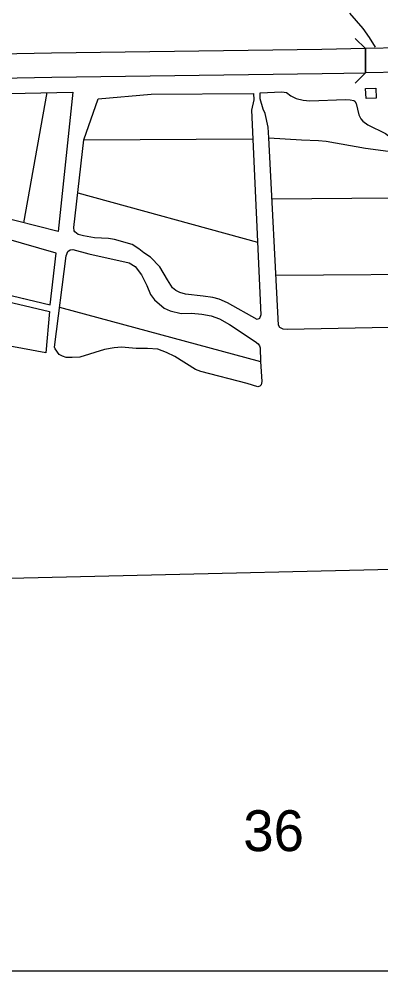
# Model space of a CAD drawing. Extents: x 1084508 to 1142749, y 1057638 to 1093403.
# Drawn here: x 1104795 to 1105969, y 1057640 to 1060730 of the extents above; entities that cross this region are included whole.
import ezdxf

# ---------------------------------------------------------------- set-up
doc = ezdxf.new("R2010")
doc.units = 0
for name, color, linetype in [('DSN_DRFT_Named-Boundary', 7, 'Continuous'), ('Level 10', 7, 'Continuous'), ('Level 35', 7, 'Continuous'), ('Level 37', 7, 'Continuous'), ('Level 5', 7, 'Continuous'), ('Level 56', 7, 'Continuous')]:
    doc.layers.add(name, color=color, linetype=linetype)

msp = doc.modelspace()

# ---------------------------------------------------------------- linework, layer by layer
at = {"layer": 'DSN_DRFT_Named-Boundary'}
msp.add_lwpolyline([(1084507.9, 1057640), (1142749.2, 1057640), (1142749.2, 1093403.4), (1084507.9, 1093403.4)], close=True, dxfattribs=at)
at = {"layer": 'Level 10'}
for p, q in [((1105919.4, 1060634.4), (1105919.4, 1060556)), ((1105919.4, 1060556), (1105919.4, 1060634.4))]:
    msp.add_line(p, q, dxfattribs=at)
for points in [[(1105919.4, 1060634.4), (1105777, 1060631.7), (1104899.7, 1060619.8), (1104278.3, 1060607.8), (1103569.6, 1060598.7), (1101396.1, 1060579.7), (1099728.2, 1060548.7), (1098074.7, 1060513.9)], [(1106035.3, 1060636.6), (1105919.4, 1060634.4)], [(1098075.5, 1060435.4), (1099729.8, 1060470.3), (1101397.2, 1060501.2), (1103570.4, 1060520.2), (1104279.5, 1060529.3), (1104901, 1060541.4), (1105778.3, 1060553.3), (1105919.4, 1060556)], [(1106035.3, 1060558.2), (1105919.4, 1060556)]]:
    msp.add_lwpolyline(points, dxfattribs=at)
at = {"layer": 'Level 35'}
for points in [[(1105951.9, 1060638.8), (1105932.4, 1060670.3), (1105912.1, 1060699.9), (1105868.6, 1060749.8)], [(1104710, 1060487.6), (1104969.3, 1060493.5), (1104922.2, 1060040.9), (1104715.8, 1060092.5), (1104631.7, 1060145.3)], [(1104810.2, 1060068.9), (1104885.9, 1060491.6)], [(1105605.2, 1060344.7), (1105603.2, 1060379.8), (1105593.2, 1060423.4), (1105587.3, 1060437.9), (1105577.4, 1060471.7), (1105577.3, 1060491.2), (1105647.8, 1060494.4), (1105663.3, 1060491.6), (1105676.5, 1060481.5), (1105694.2, 1060472.5), (1105716.4, 1060466.5), (1105738.4, 1060464.5), (1105854, 1060469), (1105869.4, 1060468.4), (1105881.5, 1060466), (1105884.7, 1060463.3), (1105888.8, 1060456), (1105897.8, 1060418.9), (1105904.3, 1060406), (1105910.9, 1060398.4), (1105927.1, 1060386.8), (1105984.1, 1060358.7), (1105993.8, 1060351.2), (1106030.9, 1060302.8)], [(1105051.2, 1060471.5), (1105223.1, 1060487), (1105555.4, 1060488.4), (1105556.6, 1060468.1), (1105548.8, 1060434.7), (1105579.8, 1059769.8), (1105575.2, 1059757.9), (1105567.2, 1059755.1), (1105471.1, 1059809.6), (1105444, 1059821), (1105423.7, 1059826.2), (1105392.7, 1059831.2), (1105334.7, 1059837.6), (1105316.3, 1059842.5), (1105304.1, 1059848.9), (1105292.8, 1059857.6), (1105276.7, 1059883.6), (1105252, 1059926), (1105221.9, 1059957.4), (1105199.6, 1059971.9), (1105183.7, 1059984.8), (1105161.5, 1059998), (1105104.4, 1060014.8), (1105085.1, 1060017.8), (1105039.5, 1060020.6), (1105003.5, 1060026.4), (1104986.9, 1060031), (1104975.6, 1060039.7), (1104973.3, 1060043.3), (1104972.5, 1060053.7)], [(1104972.5, 1060053.7), (1105005.2, 1060338.2), (1105051.2, 1060471.5)], [(1105005.2, 1060338.2), (1105552.6, 1060341.8)], [(1106327.1, 1059735.1), (1105664.5, 1059723), (1105651.9, 1059724), (1105641.4, 1059728.9), (1105637, 1059736.6), (1105605.2, 1060344.7)], [(1105605.2, 1060344.7), (1105711.6, 1060338), (1105767.2, 1060336.6), (1105791.1, 1060334.4), (1105918.8, 1060311.7), (1105993.3, 1060301.9), (1106030.9, 1060302.8)], [(1104896.2, 1059802.9), (1104915.7, 1059970.6), (1104746.4, 1060018.6), (1104673.6, 1060041.7), (1104639.2, 1060056), (1104618.2, 1060069.6), (1104598.6, 1060095.5), (1104586, 1060113.5), (1104573.4, 1060122.4), (1104555.9, 1060126.4), (1104525.8, 1060127.4), (1104506.2, 1060131.3), (1104492.5, 1060135.8), (1104451.4, 1060159.2), (1104430.7, 1060166.2), (1104418.2, 1060163.5), (1104408.8, 1060155.6), (1104379, 1059926.2)], [(1104985.5, 1060166.4), (1105568.8, 1060006)], [(1105615.3, 1060146.7), (1106134.4, 1060151.4)], [(1104947.1, 1059961.2), (1104952.8, 1059975.3), (1104960.8, 1059980.9), (1104969.8, 1059982.6), (1105021.2, 1059968.6), (1105151.7, 1059939.1), (1105171.3, 1059926.7), (1105192.2, 1059900.3), (1105209.9, 1059865.2), (1105221.5, 1059836.4), (1105234.8, 1059818.7), (1105265.6, 1059792.3), (1105285.2, 1059782.8), (1105320.7, 1059774.5), (1105354.9, 1059775), (1105388.5, 1059772.3), (1105418.3, 1059766.9), (1105445.7, 1059757), (1105477.8, 1059738.5), (1105561.3, 1059683.8), (1105570.7, 1059675.7), (1105575.1, 1059669.9), (1105577.5, 1059663.1), (1105578.4, 1059618.8)], [(1105578.4, 1059618.8), (1105583.2, 1059554), (1105580.6, 1059542.9), (1105576, 1059538.3), (1105570.1, 1059536.5), (1105534.9, 1059547.3), (1105385.2, 1059585.8), (1105367.6, 1059592.6), (1105300.3, 1059634.4), (1105273.4, 1059648.1), (1105244.7, 1059658.5), (1105212, 1059660.7), (1105174.7, 1059660.4), (1105127.7, 1059665), (1105103, 1059663.4), (1105072.2, 1059657.7), (1104991.9, 1059633.1), (1104966.6, 1059631.1), (1104947.7, 1059631.9), (1104935.6, 1059635.4), (1104924.4, 1059641.6), (1104911.4, 1059660.2), (1104909.3, 1059665.2), (1104947.1, 1059961.2)], [(1104375.8, 1059903.7), (1104893.6, 1059781.1), (1104881.2, 1059646.4), (1104350.9, 1059745.6)], [(1104379, 1059926.2), (1104896.2, 1059802.9)], [(1105627.9, 1059898.6), (1106245.9, 1059903.1)], [(1104925.9, 1059794.8), (1105578.4, 1059618.8)]]:
    msp.add_lwpolyline(points, dxfattribs=at)
at = {"layer": 'Level 37'}
for points in [[(1105886.2, 1060667.7), (1105919.4, 1060634.4)], [(1105919.4, 1060556), (1105886.2, 1060522.7)]]:
    msp.add_lwpolyline(points, dxfattribs=at)
at = {"layer": 'Level 5'}
msp.add_lwpolyline([(1101440.9, 1058869.1), (1103074.1, 1058894.5), (1104765.1, 1058914.7), (1106419.6, 1058954.4)], dxfattribs=at)
at = {"layer": 'Level 56'}
msp.add_lwpolyline([(1105921, 1060472.2), (1105919.7, 1060504.8), (1105952.4, 1060506.2), (1105953.7, 1060473.5)], close=True, dxfattribs=at)

# ---------------------------------------------------------------- texts
at = {"layer": 'Level 5'}
msp.add_text('36', height=132.58, dxfattribs=at).set_placement((1105522.4, 1058029.1))

doc.saveas('drawing.dxf')
